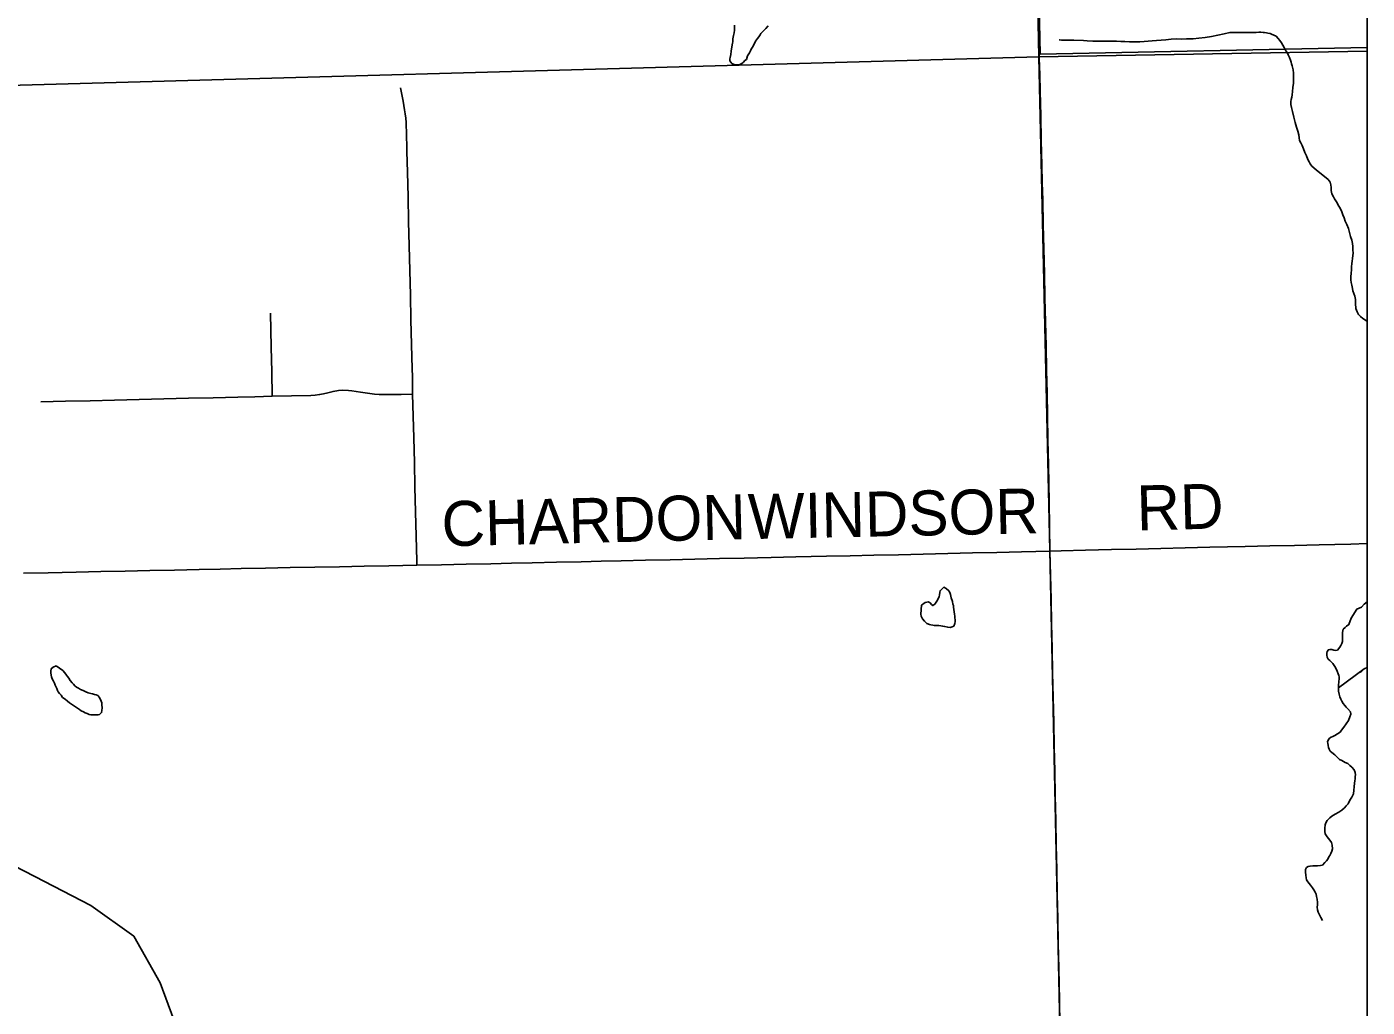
# Model space of a CAD drawing. Extents: x 103424 to 286016, y 38711 to 110967.
# Drawn here: x 166691 to 175680, y 91682 to 98260 of the extents above; entities that cross this region are included whole.
import ezdxf

# ---------------------------------------------------------------- set-up
doc = ezdxf.new("R2010")
doc.units = 0
for name, color, linetype in [('GM_X_Corporation', 7, 'Continuous'), ('GM_X_County_Road', 7, 'Continuous'), ('GM_X_County_Road_Text', 7, 'Continuous'), ('GM_X_Major_River', 7, 'Continuous'), ('GM_X_Minor_Lake', 7, 'Continuous'), ('GM_X_Minor_River', 7, 'Continuous'), ('GM_X_Rail_Line', 7, 'Continuous'), ('GM_X_Township_Road', 7, 'Continuous')]:
    doc.layers.add(name, color=color, linetype=linetype)

msp = doc.modelspace()

# ---------------------------------------------------------------- linework, layer by layer
at = {"layer": 'GM_X_Corporation'}
for points in [[(103423.7, 96534.8), (103423.7, 38711.2), (175679.7, 38711.2), (175679.7, 110967.2), (119699, 110967.2), (119716.9, 106542.5), (119719.8, 106322.8), (119720.8, 106006.3), (119709.7, 99445.7), (119706.4, 99064.2), (119663.9, 96690), (117026.4, 96688.2), (115542.1, 96665), (105081.7, 96574.5)], [(173175.4, 110967.2), (148354.5, 110967.2), (148366.5, 110284), (148366.4, 110242.2), (148494.2, 102114.7), (148500.5, 101714.1), (148505.8, 101377.4), (148509.9, 101119.2), (148594.2, 97294.7), (158050.5, 97608.1), (158064.2, 97608.5), (162306.4, 97749.1), (162479.3, 97753.8), (165116.9, 97825.6), (173478.4, 98058.2), (173457.5, 99090), (173443.3, 99817.2), (173398.5, 101988.3), (173365.2, 103570.9), (173327.2, 105148.6), (173218, 109584.4)], [(175679.7, 98096.3), (175679.7, 110967.2), (173175.4, 110967.2), (173218, 109584.4), (173327.2, 105148.6), (173365.2, 103570.9), (173398.5, 101988.3), (173443.3, 99817.2), (173457.5, 99090), (173478.4, 98058.2)], [(175679.7, 98121.7), (175679.7, 103480.7), (173373.4, 103413.2), (173379.5, 103134.7), (173485.8, 98075.7)], [(175679.7, 72246.4), (175679.7, 98096.3), (173478.4, 98058.2), (173550.7, 94746.5), (173649.8, 90059.6), (173693.6, 87690.3), (173775.2, 84514.7), (174054.1, 73155.3), (174066.9, 72315.5), (174070.5, 72208.9), (175615.6, 72242.7)]]:
    msp.add_lwpolyline(points, close=True, dxfattribs=at)
msp.add_lwpolyline([(148594.2, 97294.7), (158050.5, 97608.1), (158064.2, 97608.5), (162306.4, 97749.1), (162479.3, 97753.8), (165116.9, 97825.6), (173478.4, 98058.2), (173550.7, 94746.5), (173649.8, 90059.6), (173693.6, 87690.3), (173775.2, 84514.7), (174054.1, 73155.3), (174066.9, 72315.5), (174070.5, 72208.9), (173777.3, 72202), (169136.7, 72130.4), (166950.9, 72068.3), (161596.3, 71930.5), (161287.7, 71923.7), (157064.3, 71829.7), (151578, 71707.7), (149073.5, 71652)], dxfattribs=at)
at = {"layer": 'GM_X_County_Road'}
for points in [[(173481, 98048.5), (173478, 98182.5), (173474.4, 98347.5)], [(173551.8, 94742), (173549, 94907.1), (173546.1, 95072.1), (173543.9, 95196.8), (173541.7, 95321.6), (173538.7, 95486.6), (173535.6, 95651.6), (173532.8, 95803.5), (173530, 95955.3), (173526.1, 96120.3), (173522.4, 96280.8), (173518.6, 96441.2), (173515.3, 96605.2), (173511.9, 96769.1), (173507.9, 96934.1), (173503.9, 97099.2), (173501.1, 97215.8), (173498.3, 97332.4), (173494.3, 97497.4), (173490.3, 97662.4), (173486.3, 97827.5), (173483.7, 97938), (173481, 98048.5)], [(166668.9, 94593.5), (166834, 94597), (166927.8, 94599), (167021.6, 94601), (167186.7, 94604.6), (167351.7, 94608.1), (167516.7, 94611.7), (167681.8, 94615.3), (167846.8, 94618.8), (167987.2, 94621.9), (168127.6, 94624.9), (168292.6, 94628.1), (168457.7, 94631.2), (168622.7, 94634.3), (168787.7, 94637.4), (168952.8, 94640.5), (169117.8, 94643.7), (169212.4, 94645.4), (169307.1, 94647.2), (169472.1, 94650.8), (169637.2, 94654.4), (169802.2, 94658), (169940.7, 94661.1), (170079.2, 94664.1), (170244.2, 94667.7), (170409.2, 94671.3), (170542.5, 94674.3), (170675.8, 94677.2), (170840.8, 94680.8), (171005.8, 94684.4), (171170.9, 94688), (171335.9, 94691.6), (171500.9, 94695.2), (171591.7, 94697.2), (171682.5, 94699.2), (171847.5, 94702.8), (171950.8, 94705.1), (172054, 94707.3), (172213, 94710.8), (172372, 94714.3), (172537, 94718.2), (172702, 94722.1), (172867.1, 94725.9), (173032.1, 94729.8), (173197.1, 94733.7), (173362.2, 94737.6), (173457, 94739.8), (173551.8, 94742)], [(173551.8, 94742), (173626.7, 94743.3), (173791.7, 94747.7), (173878.2, 94750), (173964.7, 94752.3), (174129.7, 94756.1), (174294.8, 94759.9), (174459.8, 94763.8), (174624.8, 94767.6), (174743.4, 94770.4), (174862, 94773.1), (175027.1, 94776.9), (175192.1, 94780.7), (175357.1, 94784.5), (175463.5, 94786.9), (175569.9, 94789.4), (175679.7, 94792.7)], [(173619.6, 91564.1), (173616.2, 91729.1), (173613.9, 91836.9), (173611.6, 91944.7), (173608.2, 92109.8), (173604.8, 92274.8), (173601.3, 92439.8), (173597.9, 92604.8), (173594.5, 92769.9), (173591, 92934.9), (173587.6, 93099.9), (173584.2, 93265), (173580.8, 93430), (173577.4, 93595), (173574, 93760.1), (173570.5, 93925.1), (173567.1, 94089.4), (173563.7, 94253.6), (173559.7, 94418.7), (173555.8, 94580.3), (173551.8, 94742)]]:
    msp.add_lwpolyline(points, dxfattribs=at)
at = {"layer": 'GM_X_Major_River'}
for points in [[(175528.7, 93706.7), (175518.5, 93720.8), (175510.3, 93734.9), (175502.1, 93749), (175496, 93765.1), (175491.8, 93783.3), (175487.7, 93803.5), (175487.5, 93825.8), (175487.4, 93844), (175489.3, 93866.2), (175491.2, 93888.5), (175491.1, 93898.6), (175489, 93908.7), (175484.9, 93918.8), (175478.8, 93937), (175466.5, 93961.2), (175448.2, 93987.4), (175429.9, 94007.5), (175417.7, 94017.6), (175411.5, 94029.7), (175409.4, 94043.8), (175409.4, 94058), (175411.3, 94068.1), (175419.3, 94080.3), (175429.4, 94082.3), (175441.5, 94082.4), (175455.7, 94078.4), (175469.8, 94076.5), (175479.9, 94078.5), (175496, 94096.8), (175504, 94109), (175510, 94123.2), (175513.9, 94135.3), (175513.6, 94181.8), (175513.6, 94196), (175515.5, 94208.1), (175519.5, 94218.3), (175531.5, 94230.5), (175541.6, 94238.6), (175555.6, 94248.8), (175571.5, 94293.4), (175609.6, 94352.2), (175641.8, 94366.5), (175659.8, 94386.8), (175679.7, 94401.5)], [(175380, 92264), (175369.7, 92284.2), (175359.5, 92302.3), (175351.3, 92320.5), (175347.2, 92336.6), (175345.1, 92352.8), (175347, 92369), (175346.9, 92385.2), (175344.7, 92407.4), (175340.6, 92425.6), (175336.5, 92439.7), (175330.3, 92453.8), (175322.1, 92470), (175311.9, 92484.1), (175299.7, 92500.2), (175291.6, 92512.3), (175281.4, 92522.4), (175273.2, 92536.5), (175271.1, 92550.6), (175269, 92568.8), (175266.9, 92589), (175266.7, 92607.2), (175272.7, 92619.4), (175284.8, 92627.5), (175296.9, 92629.6), (175315.1, 92631.7), (175333.2, 92631.8), (175347.4, 92631.9), (175367.6, 92634), (175379.7, 92636.1), (175395.7, 92652.3), (175405.8, 92664.5), (175415.8, 92676.7), (175421.8, 92690.9), (175429.8, 92701.1), (175435.8, 92713.2), (175441.7, 92729.4), (175447.7, 92745.6), (175445.5, 92769.9), (175439.4, 92788.1), (175429.2, 92802.2), (175421, 92814.3), (175410.8, 92826.3), (175398.6, 92844.5), (175396.5, 92860.7), (175396.4, 92882.9), (175398.2, 92905.2), (175402.2, 92919.3), (175410.2, 92935.6), (175428.3, 92951.8), (175442.3, 92964), (175464.4, 92978.3), (175488.6, 92990.5), (175510.7, 93004.8), (175526.8, 93019.1), (175538.9, 93033.3), (175552.9, 93047.5), (175562.9, 93071.8), (175576.9, 93092.1), (175586.8, 93114.4), (175590.7, 93138.7), (175592.6, 93160.9), (175594.5, 93185.2), (175596.4, 93201.4), (175598.3, 93215.6), (175598.2, 93229.7), (175600.2, 93241.9), (175598.1, 93256), (175591.9, 93274.2), (175577.7, 93292.3), (175563.4, 93304.4), (175549.2, 93316.4), (175533, 93324.5), (175520.9, 93330.5), (175508.7, 93336.5), (175494.5, 93344.5), (175480.3, 93358.6), (175462, 93374.7), (175443.7, 93390.8), (175431.6, 93400.8), (175425.4, 93412.9), (175419.3, 93425), (175417.2, 93439.2), (175415.1, 93453.3), (175413, 93463.4), (175417, 93473.5), (175427, 93487.7), (175437.1, 93493.9), (175449.2, 93498), (175463.2, 93506.1), (175497.5, 93526.5), (175507.5, 93540.7), (175523.5, 93561), (175539.5, 93583.3), (175553.5, 93605.7), (175563.5, 93630), (175569.4, 93648.2), (175567.3, 93664.4), (175551, 93684.5), (175538.8, 93694.6), (175528.7, 93706.7)]]:
    msp.add_lwpolyline(points, dxfattribs=at)
at = {"layer": 'GM_X_Minor_Lake'}
for points in [[(171436.3, 98271.1), (171436.4, 98252.9), (171436.5, 98236.7), (171434.6, 98218.5), (171430.7, 98200.3), (171428.7, 98190.2), (171426.8, 98178), (171424.9, 98159.8), (171422.9, 98149.7), (171421, 98139.6), (171419, 98123.4), (171417.1, 98111.3), (171415.2, 98095.1), (171411.3, 98072.8), (171407.3, 98054.6), (171405.4, 98044.5), (171405.5, 98032.3), (171419.7, 98014.2), (171433.9, 98006.2), (171452.1, 98004.2), (171468.2, 98004.3), (171486.4, 98012.5), (171496.4, 98022.7), (171506.5, 98032.8), (171516.5, 98041), (171524.4, 98065.3), (171536.4, 98085.6), (171544.4, 98097.7), (171548.4, 98109.9), (171558.4, 98124.1), (171568.4, 98142.3), (171578.4, 98162.6), (171590.4, 98180.9), (171600.4, 98193.1), (171608.4, 98205.2), (171612.4, 98215.4), (171630.5, 98231.6), (171646.5, 98247.9), (171662.6, 98266.2)], [(172690.4, 94380.2), (172686.7, 94319.6), (172688.8, 94305.4), (172697, 94287.3), (172711.3, 94273.2), (172727.5, 94257.1), (172743.7, 94249.1), (172753.8, 94247.1), (172766, 94245.1), (172776.1, 94243.2), (172786.2, 94243.2), (172796.3, 94243.2), (172806.4, 94243.3), (172820.5, 94241.3), (172832.7, 94239.4), (172846.8, 94235.4), (172867.1, 94231.5), (172883.2, 94229.5), (172897.3, 94233.6), (172907.4, 94239.7), (172915.4, 94256), (172917.3, 94270.1), (172917.3, 94282.3), (172915.2, 94294.4), (172915.1, 94306.5), (172913, 94318.7), (172908.9, 94334.8), (172906.7, 94351), (172904.6, 94365.1), (172904.6, 94377.3), (172900.4, 94387.4), (172898.3, 94403.5), (172890.1, 94429.8), (172885.9, 94452), (172881.8, 94464.1), (172873.6, 94476.2), (172857.4, 94492.3), (172841.2, 94500.3), (172815.1, 94475.9), (172813.1, 94465.8), (172811.2, 94447.6), (172809.2, 94437.5), (172803.3, 94421.3), (172793.3, 94407), (172781.3, 94386.8), (172767.2, 94376.6), (172757, 94384.6), (172748.9, 94394.7), (172736.7, 94402.7), (172727.2, 94400.8)], [(172727.2, 94400.8), (172716.5, 94398.6), (172690.4, 94380.2)], [(166887.9, 93973.2), (166867.1, 93963.1), (166855, 93953), (166851.1, 93936.8), (166851.2, 93922.6), (166857.4, 93898.4), (166861.5, 93886.3), (166869.7, 93870.1), (166875.8, 93856), (166882, 93841.9), (166888.1, 93829.8), (166892.2, 93819.7), (166896.3, 93807.6), (166902.4, 93797.5), (166910.6, 93787.4), (166920.8, 93775.3), (166930.9, 93761.2), (166949.2, 93749.2), (166963.4, 93735.1), (166977.6, 93725), (166989.8, 93715), (167004, 93707), (167018.2, 93696.9), (167044.6, 93678.9), (167056.7, 93670.8), (167070.9, 93664.8), (167083.1, 93656.8), (167095.2, 93652.8), (167109.4, 93646.8), (167119.5, 93644.9), (167129.6, 93642.9), (167139.7, 93642.9)], [(166887.9, 93973.2), (166931.9, 93941.2), (166946.1, 93925.1), (166958.3, 93911), (166964.4, 93900.9), (166972.6, 93888.8), (166982.8, 93874.7), (166995, 93858.6), (167003.1, 93848.5), (167013.3, 93838.5), (167023.4, 93830.4), (167037.6, 93822.4), (167051.8, 93814.4), (167068, 93806.4), (167086.3, 93798.4), (167102.5, 93792.4), (167120.7, 93786.4), (167130.8, 93784.4), (167145, 93780.5), (167157.1, 93778.5), (167167.2, 93774.5), (167179.4, 93760.4), (167189.7, 93736.2), (167193.8, 93724.1), (167193.9, 93709.9), (167196, 93691.8), (167194.1, 93673.5), (167192.2, 93659.4), (167178.1, 93645.1), (167168, 93643.1), (167153.9, 93643), (167139.7, 93642.9), (167129.6, 93642.9), (167119.5, 93644.9), (167109.4, 93646.8), (167095.2, 93652.8), (167083.1, 93656.8), (167070.9, 93664.8), (167056.7, 93670.8), (167044.6, 93678.9), (167018.2, 93696.9), (167004, 93707), (166989.8, 93715), (166977.6, 93725), (166963.4, 93735.1), (166949.2, 93749.2), (166930.9, 93761.2), (166920.8, 93775.3), (166910.6, 93787.4), (166902.4, 93797.5), (166896.3, 93807.6), (166892.2, 93819.7), (166888.1, 93829.8), (166882, 93841.9), (166875.8, 93856), (166869.7, 93870.1), (166861.5, 93886.3), (166857.4, 93898.4), (166851.2, 93922.6), (166851.1, 93936.8), (166855, 93953), (166867.1, 93963.1), (166887.9, 93973.2)], [(167139.7, 93642.9), (167153.9, 93643), (167168, 93643.1), (167178.1, 93645.1), (167192.2, 93659.4), (167194.1, 93673.5), (167196, 93691.8), (167193.9, 93709.9), (167193.8, 93724.1), (167189.7, 93736.2), (167179.4, 93760.4), (167167.2, 93774.5), (167157.1, 93778.5), (167145, 93780.5), (167130.8, 93784.4), (167120.7, 93786.4), (167102.5, 93792.4), (167086.3, 93798.4), (167068, 93806.4), (167051.8, 93814.4), (167037.6, 93822.4), (167023.4, 93830.4), (167013.3, 93838.5), (167003.1, 93848.5), (166995, 93858.6), (166982.8, 93874.7), (166972.6, 93888.8), (166964.4, 93900.9), (166958.3, 93911), (166946.1, 93925.1), (166931.9, 93941.2), (166887.9, 93973.2)]]:
    msp.add_lwpolyline(points, dxfattribs=at)
at = {"layer": 'GM_X_Minor_River'}
for points in [[(175179.2, 97988.3), (175177.2, 97998.4), (175173, 98010.5), (175168.9, 98022.6), (175164.8, 98036.7), (175158.6, 98052.9), (175150.4, 98071.1), (175142.3, 98087.2), (175134.1, 98099.3), (175121.9, 98121.5), (175113.7, 98135.6), (175105.5, 98151.7), (175093.3, 98167.8), (175083.1, 98181.9), (175068.9, 98196), (175038.5, 98210), (175028.4, 98214), (175014.2, 98216), (175004.1, 98220), (174992, 98221.9), (174981.9, 98221.9), (174965.7, 98223.8), (174953.6, 98223.8), (174935.4, 98221.7), (174917.2, 98221.6), (174899.1, 98221.5), (174882.9, 98221.4), (174864.7, 98221.3), (174854.6, 98221.3), (174842.5, 98221.2), (174822.3, 98221.1), (174794, 98221), (174759.7, 98220.8), (174721.3, 98212.5), (174679, 98204.2), (174634.6, 98193.9), (174592.2, 98187.6), (174551.8, 98183.4), (174513.5, 98179.1), (174469, 98178.9), (174434.7, 98176.7), (174400.3, 98178.6), (174366, 98176.4), (174329.7, 98172.2), (174297.4, 98170), (174267.1, 98167.8), (174238.8, 98165.6), (174210.6, 98163.5), (174184.3, 98161.3), (174156, 98159.2), (174115.6, 98159), (174085.3, 98158.8), (174055, 98160.7), (174026.8, 98160.6), (173998.5, 98162.4), (173972.2, 98162.3), (173950, 98162.2), (173929.8, 98164.1), (173911.6, 98164), (173891.4, 98163.9), (173867.1, 98163.8), (173838.9, 98163.7), (173802.5, 98165.5), (173776.2, 98167.4), (173711.6, 98169.1), (173693.4, 98169), (173677.2, 98168.9), (173665.1, 98170.9), (173655, 98170.9), (173644.9, 98170.8), (173628.7, 98170.7), (173616.6, 98172.7), (173614.6, 98172.7)], [(175679.7, 96285.1), (175674.5, 96287.9), (175650.1, 96301.9), (175635.9, 96316), (175621.7, 96330.1), (175611.5, 96348.3), (175603.3, 96370.5), (175601, 96402.8), (175600.9, 96431.1), (175596.7, 96453.4), (175590.5, 96471.5), (175584.3, 96487.7), (175580.2, 96503.8), (175576, 96526.1), (175571.9, 96544.2), (175569.7, 96562.4), (175569.6, 96582.7), (175571.5, 96606.9), (175573.4, 96629.2), (175575.3, 96649.4), (175577.2, 96671.7), (175579.1, 96687.9), (175581, 96706.1), (175582.9, 96724.3), (175584.8, 96740.5), (175582.7, 96762.7), (175582.5, 96785), (175580.4, 96805.2), (175576.2, 96827.4), (175568, 96853.6), (175561.7, 96879.9), (175553.5, 96906.2), (175543.3, 96932.4), (175533, 96956.6), (175524.8, 96978.8), (175516.6, 96999), (175510.4, 97019.2), (175502.2, 97033.3), (175494.1, 97049.4), (175485.9, 97063.6), (175477.7, 97077.7), (175469.5, 97091.8), (175461.4, 97105.9), (175453.2, 97120), (175443, 97138.2), (175438.8, 97160.4), (175438.7, 97182.6), (175436.6, 97198.8), (175430.4, 97217), (175418.2, 97235.1), (175359.3, 97281.3), (175339, 97297.4), (175322.7, 97313.5), (175308.5, 97325.6), (175298.4, 97339.7), (175290.2, 97353.8), (175282, 97370), (175273.8, 97394.2), (175261.5, 97416.4), (175253.3, 97440.6), (175243.1, 97462.8), (175234.9, 97480.9), (175226.7, 97497.1), (175222.5, 97515.3), (175220.4, 97535.5), (175214.2, 97559.7), (175205.9, 97586), (175197.7, 97618.3), (175187.4, 97652.6), (175179, 97691), (175172.8, 97717.3), (175168.6, 97739.5), (175168.5, 97757.7), (175170.5, 97771.8), (175174.4, 97788), (175176.3, 97804.2), (175178.2, 97826.5), (175182.1, 97852.8), (175186, 97881.1), (175185.8, 97911.5), (175185.5, 97947.9), (175183.4, 97970.1), (175179.2, 97988.3)], [(175487.5, 93825.8), (175660.5, 93952), (175636.4, 93929.6), (175660.5, 93952), (175679.7, 93962.3)]]:
    msp.add_lwpolyline(points, dxfattribs=at)
at = {"layer": 'GM_X_Rail_Line'}
msp.add_lwpolyline([(166248.6, 92813.3), (166745.3, 92558.6), (167119.9, 92365.7), (167409.2, 92158.8), (167584.5, 91845.8), (167676.7, 91597.4)], dxfattribs=at)
at = {"layer": 'GM_X_Township_Road'}
for points in [[(169307.1, 94647.2), (169306.4, 94676.7), (169302.2, 94841.7), (169298.1, 95006.7), (169294, 95171.7), (169289.9, 95336.7), (169285.8, 95501.7), (169282.1, 95648.5), (169278.5, 95795.4), (169276.6, 95914.3), (169275.1, 95964.2), (169271.2, 96129.2), (169267.2, 96294.2), (169263.3, 96459.2), (169259.3, 96624.3), (169255.4, 96789.3), (169251.4, 96954.3), (169247.5, 97119.4), (169243.5, 97284.4), (169240.2, 97422.6), (169236.9, 97560.7), (169235.9, 97589.4), (169234.2, 97618), (169231.7, 97646.6), (169228.4, 97675.2), (169224.4, 97703.5), (169219.9, 97731.9), (169214.6, 97760.1), (169198, 97850)], [(168336.2, 95780.6), (168333.2, 95945.6), (168330.2, 96110.6), (168328.2, 96224.3), (168326.1, 96337.9)], [(166785.1, 95743.4), (166950.1, 95747.4), (167115.1, 95751.4), (167280.2, 95755.3), (167445.2, 95759.3), (167610.2, 95763.2), (167775.3, 95767.2), (167940.3, 95771.1), (168105.3, 95775.1), (168220.8, 95777.8), (168336.2, 95780.6), (168466.3, 95783.6), (168596.5, 95786.6), (168625.1, 95788.6), (168654.3, 95792.7), (168680.8, 95798.2), (168709.5, 95804.1), (168745.1, 95813.5), (168782.1, 95819.6), (168809, 95821.6), (168849.4, 95820.2), (168871.6, 95816.9), (168928.1, 95808.1), (168975, 95801.4), (169021.6, 95794.7), (169053.8, 95792.7), (169125.1, 95792), (169201.8, 95793.3), (169278.5, 95795.4)]]:
    msp.add_lwpolyline(points, dxfattribs=at)

# ---------------------------------------------------------------- texts
at = {"layer": 'GM_X_County_Road_Text'}
for s, rotation, p in [('RD', 1.48063, (174137, 94879.9)), ('CHARDON', 1.38389, (169476.1, 94773.8)), ('WINDSOR', 1.17811, (171530.1, 94822.5))]:
    msp.add_text(s, height=301.87, rotation=rotation, dxfattribs=at).set_placement(p)

doc.saveas('drawing.dxf')
